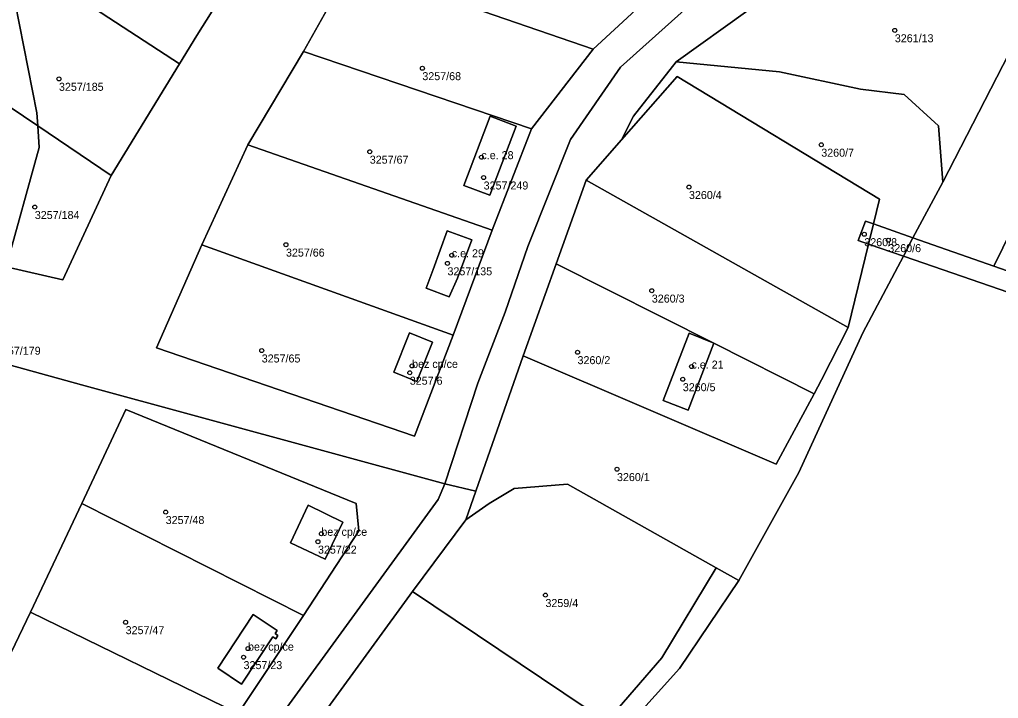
# Model space of a CAD drawing. Extents: x -878211 to -870363, y -1058464 to -1052522.
# Drawn here: x -876063.3 to -875941, y -1056729.3 to -1056644.4 of the extents above; entities that cross this region are included whole.
import ezdxf

# ---------------------------------------------------------------- set-up
doc = ezdxf.new("R2010")
doc.units = 0
for name, color, linetype in [('Vrstva 50', 7, 'Continuous'), ('Vrstva 51', 7, 'Continuous'), ('Vrstva 52', 7, 'Continuous')]:
    doc.layers.add(name, color=color, linetype=linetype)

msp = doc.modelspace()

# ---------------------------------------------------------------- linework, layer by layer
at = {"layer": 'Vrstva 50'}
for centre in [(-875953.9, -1056645.77994), (-876012.93, -1056650.51994), (-876058.33, -1056651.84994), (-875963.09, -1056660.08994), (-876019.5, -1056660.95994), (-876005.55, -1056661.63994), (-876005.27, -1056664.18994), (-875979.62, -1056665.37994), (-876061.35, -1056667.87994), (-875957.71, -1056671.27994), (-876029.97, -1056672.57994), (-875954.71, -1056672.01994), (-876009.25, -1056673.89994), (-876009.79, -1056674.91994), (-875984.26, -1056678.32994), (-876033, -1056685.81994), (-875993.54, -1056686.02994), (-876014.5, -1056688.59994), (-876014.21, -1056687.73994), (-875979.3, -1056687.81994), (-875980.39, -1056689.40994), (-875988.61, -1056700.64994), (-876045, -1056706.01994), (-876025.97, -1056709.71994), (-876025.55, -1056708.72994), (-875997.55, -1056716.39994), (-876050, -1056719.78994), (-876034.71, -1056723.08994), (-876035.27, -1056724.15994)]:
    msp.add_circle(centre, 0.25, dxfattribs=at)
at = {"layer": 'Vrstva 51'}
for points in [[(-876032.72, -1056632.76), (-876039.66, -1056628.45), (-876051.13, -1056625.11), (-876059.31, -1056631.66), (-876061.89, -1056637.81), (-876043.28, -1056649.98), (-876041.11, -1056646.44), (-876036.77, -1056639.49)], [(-875936.43, -1056636.51), (-875938.32, -1056634.64), (-875941.86, -1056632.75), (-875946.69, -1056631.41), (-875953.97, -1056631.25), (-875962.48, -1056636.34), (-875963.88, -1056637.97), (-875967.15, -1056642.32), (-875972.28, -1056643.28), (-875981.23, -1056649.71), (-875968.32, -1056650.96), (-875958.18, -1056653.12), (-875952.73, -1056653.82), (-875948.43, -1056657.71), (-875947.92, -1056664.78), (-875935.92, -1056641.4), (-875935.69, -1056638.48)], [(-876075.34, -1056648.03), (-876060.98, -1056657.73), (-876061.1, -1056656.09), (-876063.79, -1056642.33), (-876061.89, -1056637.81), (-876068.81, -1056633.28), (-876070.94, -1056638.08)], [(-875991.6, -1056648.12), (-875986.26, -1056643.23), (-875996.11, -1056640.58), (-876005.33, -1056638.04), (-876018.46, -1056634.36), (-876021.8, -1056637.72)], [(-876043.28, -1056649.98), (-876061.89, -1056637.81), (-876063.79, -1056642.33), (-876061.1, -1056656.09), (-876060.98, -1056657.73), (-876051.83, -1056663.92)], [(-875999.3, -1056658.08), (-875991.6, -1056648.12), (-876021.8, -1056637.72), (-876027.79, -1056648.44)], [(-875926.74, -1056645.14), (-875941.54, -1056675.26), (-875917.68, -1056683.66), (-875910.05, -1056652.4)], [(-876060.98, -1056657.73), (-876075.34, -1056648.03), (-876081.31, -1056671.52), (-876078.71, -1056672.13), (-876064.92, -1056675.33), (-876060.79, -1056660.41)], [(-876027.79, -1056648.44), (-876034.74, -1056660.11), (-876004.22, -1056670.76), (-875999.3, -1056658.08)], [(-875951.63, -1056671.71), (-875947.92, -1056664.78), (-875948.43, -1056657.71), (-875952.73, -1056653.82), (-875958.18, -1056653.12), (-875968.32, -1056650.96), (-875981.23, -1056649.71), (-875986.55, -1056656.53), (-875988.06, -1056659.49), (-875981.1, -1056651.57), (-875955.83, -1056666.88), (-875956.58, -1056669.98)], [(-875955.83, -1056666.88), (-875981.1, -1056651.57), (-875988.06, -1056659.49), (-875992.47, -1056664.5), (-875959.74, -1056682.95), (-875957.2, -1056672.5), (-875958.47, -1056672.05), (-875957.57, -1056669.66), (-875956.58, -1056669.98)], [(-876001.21, -1056657.77), (-876004.51, -1056666.4), (-876007.73, -1056665.17), (-876004.44, -1056656.53)], [(-876001.21, -1056657.77), (-876004.44, -1056656.53), (-876007.73, -1056665.17), (-876004.51, -1056666.4)], [(-876060.98, -1056657.73), (-876060.79, -1056660.41), (-876064.92, -1056675.33), (-876057.84, -1056676.97), (-876051.83, -1056663.92)], [(-876034.74, -1056660.11), (-876040.49, -1056672.6), (-876009.06, -1056683.91), (-876004.22, -1056670.76)], [(-875959.74, -1056682.95), (-875992.47, -1056664.5), (-875996.21, -1056674.96), (-875976.5, -1056684.9), (-875963.99, -1056691.21), (-875963.06, -1056689.47)], [(-875956.58, -1056669.98), (-875957.57, -1056669.66), (-875958.47, -1056672.05), (-875957.2, -1056672.5)], [(-875957.2, -1056672.5), (-875952.81, -1056674.02), (-875951.63, -1056671.71), (-875956.58, -1056669.98)], [(-876007.1, -1056671.85), (-876006.76, -1056671.97), (-876008.54, -1056676.78), (-876009.56, -1056679.1), (-876012.47, -1056678.02), (-876011.6, -1056675.68), (-876009.81, -1056670.85)], [(-876007.1, -1056671.85), (-876009.81, -1056670.85), (-876011.6, -1056675.68), (-876012.47, -1056678.02), (-876009.56, -1056679.1), (-876008.54, -1056676.78), (-876006.76, -1056671.97)], [(-876040.49, -1056672.6), (-876046.14, -1056685.48), (-876013.9, -1056696.51), (-876009.06, -1056683.91)], [(-875963.06, -1056689.47), (-875963.99, -1056691.21), (-875968.73, -1056700.04), (-876000.33, -1056686.48), (-876006.26, -1056703.4), (-876007.51, -1056706.98), (-876004.57, -1056704.94), (-876001.44, -1056703.07), (-875994.8, -1056702.52), (-875976.23, -1056712.97), (-875973.4, -1056714.57), (-875965.89, -1056701.08), (-875957.89, -1056683.6), (-875952.81, -1056674.02), (-875957.2, -1056672.5), (-875959.74, -1056682.95)], [(-875882.99, -1056694.5), (-875889.98, -1056692.31), (-875917.68, -1056683.66), (-875941.54, -1056675.26), (-875951.63, -1056671.71), (-875952.81, -1056674.02), (-875947.86, -1056675.74), (-875918.8, -1056685.75), (-875883.33, -1056696.92), (-875890.74, -1056708), (-875887.16, -1056711.31), (-875885.54, -1056722.43), (-875883.43, -1056719.76), (-875882.39, -1056711.14), (-875872.01, -1056700.4)], [(-875938.19, -1056761.3), (-875917.9, -1056751.67), (-875902.52, -1056741.71), (-875892.23, -1056730.93), (-875885.54, -1056722.43), (-875887.16, -1056711.31), (-875890.74, -1056708), (-875883.33, -1056696.92), (-875918.8, -1056685.75), (-875947.86, -1056675.74), (-875952.81, -1056674.02), (-875957.89, -1056683.6), (-875965.89, -1056701.08), (-875973.4, -1056714.57), (-875980.8, -1056725.58), (-875992.59, -1056738.66), (-876000.4, -1056747.1), (-876014.94, -1056759.5), (-876032.45, -1056765.95), (-876044.43, -1056773.47), (-876048.51, -1056777.94), (-876013.45, -1056813.09), (-876002.67, -1056795.89), (-875990.13, -1056781)], [(-875976.5, -1056684.9), (-875996.21, -1056674.96), (-876000.33, -1056686.48), (-875968.73, -1056700.04), (-875963.99, -1056691.21)], [(-876013.64, -1056689.67), (-876011.65, -1056684.76), (-876014.52, -1056683.6), (-876016.51, -1056688.51)], [(-876013.64, -1056689.67), (-876016.51, -1056688.51), (-876014.52, -1056683.6), (-876011.65, -1056684.76)], [(-875976.5, -1056684.9), (-875979.58, -1056683.66), (-875982.83, -1056692.08), (-875979.71, -1056693.27)], [(-875976.5, -1056684.9), (-875979.71, -1056693.27), (-875982.83, -1056692.08), (-875979.58, -1056683.66)], [(-876027.78, -1056718.93), (-876020.86, -1056708.34), (-876021.18, -1056704.96), (-876049.98, -1056693.19), (-876055.49, -1056704.94)], [(-876007.51, -1056706.98), (-876006.26, -1056703.4), (-876010.13, -1056702.47), (-876010.97, -1056704.44), (-876030.88, -1056731.83), (-876050.08, -1056759.48), (-876052.23, -1056762.84), (-876055.06, -1056766.97), (-876053.03, -1056782.89), (-876048.51, -1056777.94), (-876047.16, -1056762.03), (-876035.84, -1056745.99), (-876024.74, -1056730.51), (-876014.15, -1056715.95)], [(-876007.51, -1056706.98), (-876014.15, -1056715.95), (-875989.92, -1056732.24), (-875983.01, -1056724.23), (-875976.23, -1056712.97), (-875994.8, -1056702.52), (-876001.44, -1056703.07), (-876004.57, -1056704.94)], [(-876055.49, -1056704.94), (-876061.91, -1056718.52), (-876035.95, -1056731.21), (-876027.78, -1056718.93)], [(-876027.2, -1056705.13), (-876029.41, -1056709.85), (-876025.08, -1056711.92), (-876022.86, -1056707.28)], [(-876027.2, -1056705.13), (-876022.86, -1056707.28), (-876025.08, -1056711.92), (-876029.41, -1056709.85)], [(-876014.94, -1056759.5), (-876000.4, -1056747.1), (-875992.59, -1056738.66), (-875980.8, -1056725.58), (-875973.4, -1056714.57), (-875976.23, -1056712.97), (-875983.01, -1056724.23), (-875989.92, -1056732.24), (-876002.21, -1056746.06), (-876016.76, -1056758.3), (-876035.84, -1056745.99), (-876047.16, -1056762.03), (-876048.51, -1056777.94), (-876044.43, -1056773.47), (-876032.45, -1056765.95)], [(-876010.2, -1056737.89), (-876006.07, -1056740.96), (-876008.47, -1056744.19), (-876002.21, -1056746.06), (-875989.92, -1056732.24), (-876014.15, -1056715.95), (-876024.74, -1056730.51), (-876012.4, -1056740.89)], [(-876035.95, -1056731.21), (-876061.91, -1056718.52), (-876069.17, -1056733.67), (-876045.29, -1056745.05)], [(-876038.48, -1056725.54), (-876035.52, -1056727.51), (-876031.6, -1056721.62), (-876031.24, -1056721.86), (-876030.97, -1056721.45), (-876031.33, -1056721.21), (-876031.07, -1056720.82), (-876034.05, -1056718.84)], [(-876038.48, -1056725.54), (-876034.05, -1056718.84), (-876031.07, -1056720.82), (-876031.33, -1056721.21), (-876030.97, -1056721.45), (-876031.24, -1056721.86), (-876031.6, -1056721.62), (-876035.52, -1056727.51)]]:
    msp.add_lwpolyline(points, close=True, dxfattribs=at)
for points in [[(-875986.26, -1056643.23), (-875991.6, -1056648.12), (-875999.3, -1056658.08), (-876004.22, -1056670.76), (-876009.06, -1056683.91), (-876013.9, -1056696.51), (-876046.14, -1056685.48), (-876040.49, -1056672.6), (-876034.74, -1056660.11), (-876027.79, -1056648.44), (-876021.8, -1056637.72)], [(-876088.26, -1056681.07), (-876055.5, -1056690.1), (-876010.13, -1056702.47), (-876005.98, -1056689.91), (-876002.6, -1056681.02), (-875999.76, -1056672.81), (-875994.41, -1056659.42), (-875988.19, -1056650.37), (-875976.21, -1056639.64)], [(-876036.77, -1056639.49), (-876041.11, -1056646.44), (-876043.28, -1056649.98), (-876051.83, -1056663.92), (-876057.84, -1056676.97), (-876064.92, -1056675.33)], [(-875976.21, -1056639.64), (-875988.19, -1056650.37), (-875994.41, -1056659.42), (-875999.76, -1056672.81), (-876002.6, -1056681.02), (-876005.98, -1056689.91), (-876010.13, -1056702.47), (-876006.26, -1056703.4), (-876000.33, -1056686.48), (-875996.21, -1056674.96), (-875992.47, -1056664.5), (-875988.06, -1056659.49), (-875986.55, -1056656.53), (-875981.23, -1056649.71), (-875972.28, -1056643.28)], [(-875935.92, -1056641.4), (-875947.92, -1056664.78), (-875951.63, -1056671.71), (-875941.54, -1056675.26), (-875926.74, -1056645.14)], [(-876030.88, -1056731.83), (-876010.97, -1056704.44), (-876010.13, -1056702.47), (-876055.5, -1056690.1), (-876088.26, -1056681.07), (-876089.29, -1056681.74), (-876095.92, -1056711.64), (-876094.94, -1056714.42), (-876094.69, -1056710.38), (-876090.76, -1056694.44), (-876071.62, -1056699.53), (-876080.1, -1056723.87), (-876085.64, -1056737.64)], [(-876069.17, -1056733.67), (-876061.91, -1056718.52), (-876055.49, -1056704.94), (-876049.98, -1056693.19), (-876021.18, -1056704.96), (-876020.86, -1056708.34), (-876027.78, -1056718.93), (-876035.95, -1056731.21)]]:
    msp.add_lwpolyline(points, dxfattribs=at)
at = {"layer": 'Vrstva 52'}
for points in [[(-876007.73, -1056665.17), (-876004.51, -1056666.4), (-876001.21, -1056657.77), (-876004.44, -1056656.53)], [(-876006.76, -1056671.97), (-876007.1, -1056671.85), (-876009.81, -1056670.85), (-876011.6, -1056675.68), (-876012.47, -1056678.02), (-876009.56, -1056679.1), (-876008.54, -1056676.78)], [(-876014.52, -1056683.6), (-876016.51, -1056688.51), (-876013.64, -1056689.67), (-876011.65, -1056684.76)], [(-875982.83, -1056692.08), (-875979.71, -1056693.27), (-875976.5, -1056684.9), (-875979.58, -1056683.66)], [(-876029.41, -1056709.85), (-876025.08, -1056711.92), (-876022.86, -1056707.28), (-876027.2, -1056705.13)], [(-876034.05, -1056718.84), (-876038.48, -1056725.54), (-876035.52, -1056727.51), (-876031.6, -1056721.62), (-876031.24, -1056721.86), (-876030.97, -1056721.45), (-876031.33, -1056721.21), (-876031.07, -1056720.82)]]:
    msp.add_lwpolyline(points, close=True, dxfattribs=at)

# ---------------------------------------------------------------- texts
at = {"layer": 'Vrstva 50'}
for s, p in [('3261/13', (-875953.9, -1056647.269)), ('3257/68', (-876012.93, -1056652.009)), ('3257/185', (-876058.33, -1056653.339)), ('3260/7', (-875963.09, -1056661.579)), ('3257/67', (-876019.5, -1056662.449)), ('c.e. 28', (-876005.55, -1056661.889)), ('3257/249', (-876005.27, -1056665.679)), ('3260/4', (-875979.62, -1056666.869)), ('3257/184', (-876061.35, -1056669.369)), ('3260/8', (-875957.71, -1056672.769)), ('3260/6', (-875954.71, -1056673.509)), ('3257/66', (-876029.97, -1056674.069)), ('c.e. 29', (-876009.25, -1056674.149)), ('3257/135', (-876009.79, -1056676.409)), ('3260/3', (-875984.26, -1056679.819)), ('3257/179', (-876066.2, -1056686.339)), ('3257/65', (-876033, -1056687.309)), ('bez cp/ce', (-876014.21, -1056687.99)), ('3260/2', (-875993.54, -1056687.519)), ('c.e. 21', (-875979.3, -1056688.07)), ('3257/6', (-876014.5, -1056690.089)), ('3260/5', (-875980.39, -1056690.899)), ('3260/1', (-875988.61, -1056702.139)), ('3257/48', (-876045, -1056707.509)), ('bez cp/ce', (-876025.55, -1056708.98)), ('3257/22', (-876025.97, -1056711.209)), ('3259/4', (-875997.55, -1056717.889)), ('3257/47', (-876050, -1056721.279)), ('bez cp/ce', (-876034.71, -1056723.34)), ('3257/23', (-876035.27, -1056725.649))]:
    msp.add_text(s, height=0.999996, dxfattribs=at).set_placement(p)

doc.saveas('drawing.dxf')
